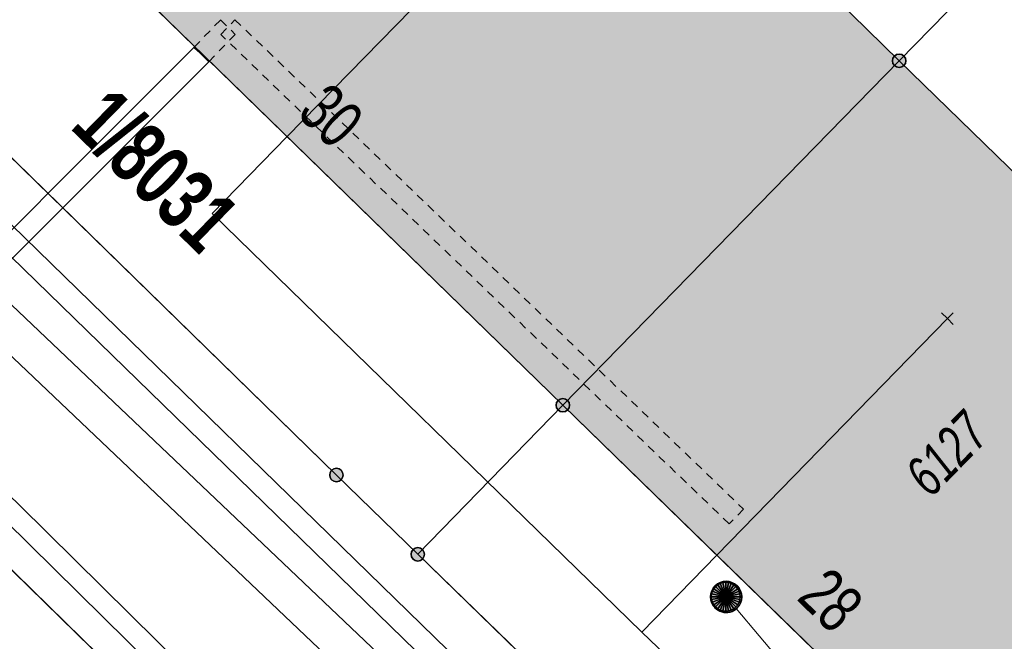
# Model space of a CAD drawing. Header units: metres. Extents: x 2695560 to 2696939, y 1260491 to 1262050.
# Tile 283 of 656: x 2695866 to 2695889, y 1260903 to 1260918. Entities that reach past the tile are written whole.
import ezdxf

# ---------------------------------------------------------------- set-up
doc = ezdxf.new("R2010")
doc.units = ezdxf.units.M
doc.linetypes.add('AUSGEZOGEN', pattern=[0])
doc.linetypes.add('VERDECKT2_S2', pattern=[0.36, 0.2, -0.16])
for name, color, linetype in [('XR$1$AV_Gebäudeflächen (BB)', 7, 'AUSGEZOGEN'), ('XR$1$AV_Grenzpunkte', 7, 'AUSGEZOGEN'), ('XR$1$AV_Grundstück-Nr.', 7, 'AUSGEZOGEN'), ('XR$1$AV_Haus-Nr.', 7, 'AUSGEZOGEN'), ('XR$1$AV_Linien (BB)', 7, 'AUSGEZOGEN'), ('XR$1$AV_Versicherung-Nr.', 7, 'AUSGEZOGEN'), ('XR$1$AW_LK_Schachtdeckel', 24, 'AUSGEZOGEN'), ('XR$1$Liegenschaftsgrenzen', 7, 'AUSGEZOGEN'), ('XR$1$PFAV', 255, 'AUSGEZOGEN'), ('XR$1$PFAW', 255, 'AUSGEZOGEN'), ('XR$1$RP_Abstandslinie', 7, 'AUSGEZOGEN')]:
    doc.layers.add(name, color=color, linetype=linetype)
for name, color, linetype, lineweight in [('XR$2$ABW-Linie-R-genau', 4, 'AUSGEZOGEN', 18), ('XR$2$ABW-LinieFlaeche-R-genau', 4, 'AUSGEZOGEN', 18), ('XR$2$ABW-Punkt', 6, 'AUSGEZOGEN', 18), ('XR$2$ELE-LinieFlaeche-genau', 1, 'AUSGEZOGEN', 18), ('XR$2$ELE-LinieFlaeche-ungenau', 1, 'VERDECKT2_S2', 18), ('XR$2$GAS-Linie-genau', 12, 'AUSGEZOGEN', 18), ('XR$2$KOM-Linie-U-genau', 91, 'AUSGEZOGEN', 18), ('XR$2$KOM-Punkt-U', 91, 'AUSGEZOGEN', 18), ('XR$2$WAS-Linie-genau', 5, 'AUSGEZOGEN', 18)]:
    doc.layers.add(name, color=color, linetype=linetype, lineweight=lineweight)
doc.styles.add('ARIAL', font='arial.ttf')

# ---------------------------------------------------------------- blocks, each defined once
blk = doc.blocks.new('COMPLEXOBJECT_1313')
at = {"layer": 'XR$1$Liegenschaftsgrenzen', "color": 7, "linetype": 'AUSGEZOGEN', "transparency": 33554687}
blk.add_line((5874.33, 10904.93), (5886.46, 10893.15), dxfattribs=at)
blk.add_arc((5889.578, 10896.392), 4.498, 226.1136, 312.9036, dxfattribs=at)
blk = doc.blocks.new('BAV15')
at = {"layer": 'XR$1$PFAV', "transparency": 33554687}
blk.add_hatch(color=7, dxfattribs=at).paths.add_polyline_path([(0.5, 0), (0.49, 0.101), (0.459, 0.197), (0.41, 0.286), (0.344, 0.362), (0.264, 0.424), (0.174, 0.469), (0.076, 0.494), (-0.025, 0.499), (-0.125, 0.484), (-0.22, 0.449), (-0.306, 0.395), (-0.379, 0.326), (-0.437, 0.243), (-0.477, 0.15), (-0.497, 0.051), (-0.497, -0.051), (-0.477, -0.15), (-0.437, -0.243), (-0.379, -0.326), (-0.306, -0.395), (-0.22, -0.449), (-0.125, -0.484), (-0.025, -0.499), (0.076, -0.494), (0.174, -0.469), (0.264, -0.424), (0.344, -0.362), (0.41, -0.286), (0.459, -0.197), (0.49, -0.101)])
at = {"color": 7, "transparency": 33554687}
for start, end in [(90, 270), (270, 90)]:
    blk.add_arc((0, 0), 0.5, start, end, dxfattribs=at)
at = {"layer": 'XR$1$PFAV', "transparency": 33554687}
blk.add_circle((0, 0), 0.5, dxfattribs=at)
blk = doc.blocks.new('BAW2088')
at = {"layer": 'XR$1$PFAW', "transparency": 33554687}
blk.add_hatch(color=253, dxfattribs=at).paths.add_polyline_path([(0.51, 0), (0.5, 0.101), (0.47, 0.197), (0.421, 0.286), (0.355, 0.362), (0.275, 0.424), (0.184, 0.469), (0.086, 0.494), (-0.015, 0.499), (-0.115, 0.484), (-0.21, 0.449), (-0.296, 0.395), (-0.369, 0.326), (-0.427, 0.243), (-0.467, 0.15), (-0.487, 0.051), (-0.487, -0.051), (-0.467, -0.15), (-0.427, -0.243), (-0.369, -0.326), (-0.296, -0.395), (-0.21, -0.449), (-0.115, -0.484), (-0.015, -0.499), (0.086, -0.494), (0.184, -0.469), (0.275, -0.424), (0.355, -0.362), (0.421, -0.286), (0.47, -0.197), (0.5, -0.101)])
at = {"transparency": 33554687}
for start, end in [(91.1948, 268.8052), (268.8052, 91.1948)]:
    blk.add_arc((0.01, 0), 0.5, start, end, dxfattribs=at)
at = {"layer": 'XR$1$PFAW', "transparency": 33554687}
blk.add_circle((0.01, 0), 0.5, dxfattribs=at)
blk = doc.blocks.new('KOM-UNBEKANNT-U')
at = {"layer": 'XR$2$KOM-Punkt-U', "linetype": 'AUSGEZOGEN', "lineweight": 20, "transparency": 33554687}
for p, q in [((0, 0, 2500), (-141, 141, 2500)), ((-141, -141, 2500), (0, 0, 2500)), ((0, 0, 2500), (141, 141, 2500)), ((141, -141, 2500), (0, 0, 2500))]:
    blk.add_line(p, q, dxfattribs=at)
blk = doc.blocks.new('ABW-SCHLAMMSAMMLER_RUND')
at = {"layer": 'XR$2$ABW-Punkt', "linetype": 'AUSGEZOGEN', "lineweight": 13, "transparency": 33554687}
for p, q in [((-70, 75, 2500), (70, 75, 2500)), ((-70, -75, 2500), (70, -75, 2500))]:
    blk.add_line(p, q, dxfattribs=at)
blk.add_polyline3d([(90, 0, 2500), (0, 0, 2500), (-90, 0, 2500)], dxfattribs=at)
at = {"layer": 'XR$2$ABW-Punkt', "linetype": 'AUSGEZOGEN', "lineweight": 25, "transparency": 33554687}
for points in [[(-147, 29, 2500), (0, 0, 2500), (-150, 0, 2500)], [(-147, 29), (0, 0), (-150, 0)], [(-147, 29, 2500), (-147, 29), (-150, 0), (-150, 0, 2500)], [(-150, 0, 2500), (0, 0, 2500), (-147, -29, 2500)], [(-150, 0), (0, 0), (-147, -29)], [(-139, 57, 2500), (0, 0, 2500), (-147, 29, 2500)], [(-139, 57), (0, 0), (-147, 29)], [(-139, 57, 2500), (-139, 57), (-147, 29), (-147, 29, 2500)], [(-147, -29, 2500), (0, 0, 2500), (-139, -57, 2500)], [(-147, -29), (0, 0), (-139, -57)], [(-125, 83, 2500), (0, 0, 2500), (-139, 57, 2500)], [(-125, 83), (0, 0), (-139, 57)], [(-125, 83, 2500), (-125, 83), (-139, 57), (-139, 57, 2500)], [(-139, -57, 2500), (0, 0, 2500), (-125, -83, 2500)], [(-139, -57), (0, 0), (-125, -83)], [(-106, 106, 2500), (0, 0, 2500), (-125, 83, 2500)], [(-106, 106), (0, 0), (-125, 83)], [(-106, 106, 2500), (-106, 106), (-125, 83), (-125, 83, 2500)], [(-125, -83, 2500), (0, 0, 2500), (-106, -106, 2500)], [(-125, -83), (0, 0), (-106, -106)], [(-83, 125, 2500), (0, 0, 2500), (-106, 106, 2500)], [(-83, 125), (0, 0), (-106, 106)], [(-83, 125, 2500), (-83, 125), (-106, 106), (-106, 106, 2500)], [(-106, -106, 2500), (0, 0, 2500), (-83, -125, 2500)], [(-106, -106), (0, 0), (-83, -125)], [(-57, 139, 2500), (0, 0, 2500), (-83, 125, 2500)], [(-57, 139), (0, 0), (-83, 125)], [(-57, 139, 2500), (-57, 139), (-83, 125), (-83, 125, 2500)], [(-83, -125, 2500), (0, 0, 2500), (-57, -139, 2500)], [(-83, -125), (0, 0), (-57, -139)], [(-29, 147, 2500), (0, 0, 2500), (-57, 139, 2500)], [(-29, 147), (0, 0), (-57, 139)], [(-29, 147, 2500), (-29, 147), (-57, 139), (-57, 139, 2500)], [(-57, -139, 2500), (0, 0, 2500), (-29, -147, 2500)], [(-57, -139), (0, 0), (-29, -147)], [(0, 150, 2500), (0, 0, 2500), (-29, 147, 2500)], [(0, 150), (0, 0), (-29, 147)], [(0, 150, 2500), (0, 150), (-29, 147), (-29, 147, 2500)], [(-29, -147, 2500), (0, 0, 2500), (0, -150, 2500)], [(-29, -147), (0, 0), (0, -150)], [(29, 147, 2500), (0, 0, 2500), (0, 150, 2500)], [(29, 147), (0, 0), (0, 150)], [(29, 147, 2500), (29, 147), (0, 150), (0, 150, 2500)], [(57, 139, 2500), (0, 0, 2500), (29, 147, 2500)], [(57, 139), (0, 0), (29, 147)], [(83, 125, 2500), (0, 0, 2500), (57, 139, 2500)], [(83, 125), (0, 0), (57, 139)], [(106, 106, 2500), (0, 0, 2500), (83, 125, 2500)], [(106, 106), (0, 0), (83, 125)], [(125, 83, 2500), (0, 0, 2500), (106, 106, 2500)], [(125, 83), (0, 0), (106, 106)], [(139, 57, 2500), (0, 0, 2500), (125, 83, 2500)], [(139, 57), (0, 0), (125, 83)], [(147, 29, 2500), (0, 0, 2500), (139, 57, 2500)], [(147, 29), (0, 0), (139, 57)], [(150, 0, 2500), (0, 0, 2500), (147, 29, 2500)], [(150, 0), (0, 0), (147, 29)], [(0, -150, 2500), (0, 0, 2500), (29, -147, 2500)], [(29, -147, 2500), (0, 0, 2500), (57, -139, 2500)], [(57, -139, 2500), (0, 0, 2500), (83, -125, 2500)], [(83, -125, 2500), (0, 0, 2500), (106, -106, 2500)], [(106, -106, 2500), (0, 0, 2500), (125, -83, 2500)], [(125, -83, 2500), (0, 0, 2500), (139, -57, 2500)], [(139, -57, 2500), (0, 0, 2500), (147, -29, 2500)], [(147, -29, 2500), (0, 0, 2500), (150, 0, 2500)], [(0, -150), (0, 0), (29, -147)], [(29, -147), (0, 0), (57, -139)], [(57, -139), (0, 0), (83, -125)], [(83, -125), (0, 0), (106, -106)], [(106, -106), (0, 0), (125, -83)], [(125, -83), (0, 0), (139, -57)], [(139, -57), (0, 0), (147, -29)], [(147, -29), (0, 0), (150, 0)], [(57, 139, 2500), (57, 139), (29, 147), (29, 147, 2500)], [(83, 125, 2500), (83, 125), (57, 139), (57, 139, 2500)], [(106, 106, 2500), (106, 106), (83, 125), (83, 125, 2500)], [(125, 83, 2500), (125, 83), (106, 106), (106, 106, 2500)], [(139, 57, 2500), (139, 57), (125, 83), (125, 83, 2500)], [(147, 29, 2500), (147, 29), (139, 57), (139, 57, 2500)], [(150, 0, 2500), (150, 0), (147, 29), (147, 29, 2500)], [(-150, 0, 2500), (-150, 0), (-147, -29), (-147, -29, 2500)], [(-147, -29, 2500), (-147, -29), (-139, -57), (-139, -57, 2500)], [(-139, -57, 2500), (-139, -57), (-125, -83), (-125, -83, 2500)], [(-125, -83, 2500), (-125, -83), (-106, -106), (-106, -106, 2500)], [(-106, -106, 2500), (-106, -106), (-83, -125), (-83, -125, 2500)], [(-83, -125, 2500), (-83, -125), (-57, -139), (-57, -139, 2500)], [(-57, -139, 2500), (-57, -139), (-29, -147), (-29, -147, 2500)], [(-29, -147, 2500), (-29, -147), (0, -150), (0, -150, 2500)], [(0, -150, 2500), (0, -150), (29, -147), (29, -147, 2500)], [(29, -147, 2500), (29, -147), (57, -139), (57, -139, 2500)], [(57, -139, 2500), (57, -139), (83, -125), (83, -125, 2500)], [(83, -125, 2500), (83, -125), (106, -106), (106, -106, 2500)], [(106, -106, 2500), (106, -106), (125, -83), (125, -83, 2500)], [(125, -83, 2500), (125, -83), (139, -57), (139, -57, 2500)], [(139, -57, 2500), (139, -57), (147, -29), (147, -29, 2500)], [(147, -29, 2500), (147, -29), (150, 0), (150, 0, 2500)]]:
    blk.add_3dface(points, dxfattribs=at)
blk = doc.blocks.new('ABW-DECKEL')
at = {"layer": 'XR$2$ABW-Punkt', "linetype": 'AUSGEZOGEN', "lineweight": 25, "transparency": 33554687}
for points in [[(-247, 247, 2500), (0, 0, 2500), (-291, 194, 2500)], [(-247, 247), (0, 0), (-291, 194)], [(-247, 247, 2500), (-247, 247), (-291, 194), (-291, 194, 2500)], [(-194, 291, 2500), (0, 0, 2500), (-247, 247, 2500)], [(-194, 291), (0, 0), (-247, 247)], [(-194, 291, 2500), (-194, 291), (-247, 247), (-247, 247, 2500)], [(-134, 323, 2500), (0, 0, 2500), (-194, 291, 2500)], [(-134, 323), (0, 0), (-194, 291)], [(-134, 323, 2500), (-134, 323), (-194, 291), (-194, 291, 2500)], [(-68, 343, 2500), (0, 0, 2500), (-134, 323, 2500)], [(-68, 343), (0, 0), (-134, 323)], [(-68, 343, 2500), (-68, 343), (-134, 323), (-134, 323, 2500)], [(0, 350, 2500), (0, 0, 2500), (-68, 343, 2500)], [(0, 350), (0, 0), (-68, 343)], [(0, 350, 2500), (0, 350), (-68, 343), (-68, 343, 2500)], [(68, 343, 2500), (0, 0, 2500), (0, 350, 2500)], [(68, 343), (0, 0), (0, 350)], [(68, 343, 2500), (68, 343), (0, 350), (0, 350, 2500)], [(134, 323, 2500), (0, 0, 2500), (68, 343, 2500)], [(134, 323), (0, 0), (68, 343)], [(194, 291, 2500), (0, 0, 2500), (134, 323, 2500)], [(194, 291), (0, 0), (134, 323)], [(247, 247, 2500), (0, 0, 2500), (194, 291, 2500)], [(247, 247), (0, 0), (194, 291)], [(291, 194, 2500), (0, 0, 2500), (247, 247, 2500)], [(291, 194), (0, 0), (247, 247)], [(134, 323, 2500), (134, 323), (68, 343), (68, 343, 2500)], [(194, 291, 2500), (194, 291), (134, 323), (134, 323, 2500)], [(247, 247, 2500), (247, 247), (194, 291), (194, 291, 2500)], [(291, 194, 2500), (291, 194), (247, 247), (247, 247, 2500)], [(-343, 68, 2500), (0, 0, 2500), (-350, 0, 2500)], [(-343, 68), (0, 0), (-350, 0)], [(-343, 68, 2500), (-343, 68), (-350, 0), (-350, 0, 2500)], [(-350, 0, 2500), (0, 0, 2500), (-343, -68, 2500)], [(-350, 0), (0, 0), (-343, -68)], [(-323, 134, 2500), (0, 0, 2500), (-343, 68, 2500)], [(-323, 134), (0, 0), (-343, 68)], [(-323, 134, 2500), (-323, 134), (-343, 68), (-343, 68, 2500)], [(-343, -68, 2500), (0, 0, 2500), (-323, -134, 2500)], [(-343, -68), (0, 0), (-323, -134)], [(-291, 194, 2500), (0, 0, 2500), (-323, 134, 2500)], [(-291, 194), (0, 0), (-323, 134)], [(-291, 194, 2500), (-291, 194), (-323, 134), (-323, 134, 2500)], [(-323, -134, 2500), (0, 0, 2500), (-291, -194, 2500)], [(-323, -134), (0, 0), (-291, -194)], [(-291, -194, 2500), (0, 0, 2500), (-247, -247, 2500)], [(-291, -194), (0, 0), (-247, -247)], [(-247, -247, 2500), (0, 0, 2500), (-194, -291, 2500)], [(-247, -247), (0, 0), (-194, -291)], [(-194, -291, 2500), (0, 0, 2500), (-134, -323, 2500)], [(-194, -291), (0, 0), (-134, -323)], [(-134, -323, 2500), (0, 0, 2500), (-68, -343, 2500)], [(-134, -323), (0, 0), (-68, -343)], [(-68, -343, 2500), (0, 0, 2500), (0, -350, 2500)], [(-68, -343), (0, 0), (0, -350)], [(323, 134, 2500), (0, 0, 2500), (291, 194, 2500)], [(323, 134), (0, 0), (291, 194)], [(343, 68, 2500), (0, 0, 2500), (323, 134, 2500)], [(343, 68), (0, 0), (323, 134)], [(350, 0, 2500), (0, 0, 2500), (343, 68, 2500)], [(350, 0), (0, 0), (343, 68)], [(0, -350, 2500), (0, 0, 2500), (68, -343, 2500)], [(68, -343, 2500), (0, 0, 2500), (134, -323, 2500)], [(134, -323, 2500), (0, 0, 2500), (194, -291, 2500)], [(194, -291, 2500), (0, 0, 2500), (247, -247, 2500)], [(247, -247, 2500), (0, 0, 2500), (291, -194, 2500)], [(291, -194, 2500), (0, 0, 2500), (323, -134, 2500)], [(323, -134, 2500), (0, 0, 2500), (343, -68, 2500)], [(343, -68, 2500), (0, 0, 2500), (350, 0, 2500)], [(0, -350), (0, 0), (68, -343)], [(68, -343), (0, 0), (134, -323)], [(134, -323), (0, 0), (194, -291)], [(194, -291), (0, 0), (247, -247)], [(247, -247), (0, 0), (291, -194)], [(291, -194), (0, 0), (323, -134)], [(323, -134), (0, 0), (343, -68)], [(343, -68), (0, 0), (350, 0)], [(323, 134, 2500), (323, 134), (291, 194), (291, 194, 2500)], [(343, 68, 2500), (343, 68), (323, 134), (323, 134, 2500)], [(350, 0, 2500), (350, 0), (343, 68), (343, 68, 2500)], [(-350, 0, 2500), (-350, 0), (-343, -68), (-343, -68, 2500)], [(-343, -68, 2500), (-343, -68), (-323, -134), (-323, -134, 2500)], [(-323, -134, 2500), (-323, -134), (-291, -194), (-291, -194, 2500)], [(-291, -194, 2500), (-291, -194), (-247, -247), (-247, -247, 2500)], [(247, -247, 2500), (247, -247), (291, -194), (291, -194, 2500)], [(291, -194, 2500), (291, -194), (323, -134), (323, -134, 2500)], [(323, -134, 2500), (323, -134), (343, -68), (343, -68, 2500)], [(343, -68, 2500), (343, -68), (350, 0), (350, 0, 2500)], [(-247, -247, 2500), (-247, -247), (-194, -291), (-194, -291, 2500)], [(-194, -291, 2500), (-194, -291), (-134, -323), (-134, -323, 2500)], [(-134, -323, 2500), (-134, -323), (-68, -343), (-68, -343, 2500)], [(-68, -343, 2500), (-68, -343), (0, -350), (0, -350, 2500)], [(0, -350, 2500), (0, -350), (68, -343), (68, -343, 2500)], [(68, -343, 2500), (68, -343), (134, -323), (134, -323, 2500)], [(134, -323, 2500), (134, -323), (194, -291), (194, -291, 2500)], [(194, -291, 2500), (194, -291), (247, -247), (247, -247, 2500)]]:
    blk.add_3dface(points, dxfattribs=at)

msp = doc.modelspace()

# ---------------------------------------------------------------- hatches: boundary and pattern name
at = {"layer": 'XR$1$AV_Gebäudeflächen (BB)', "true_color": 0xd2d2d2, "transparency": 33554687}
for points in [[(2695878.81, 1260908.35), (2695886.95, 1260916.691), (2695873.863, 1260929.517), (2695865.697, 1260921.138), (2695866.105, 1260920.74)], [(2695886.95, 1260916.691), (2695878.81, 1260908.35), (2695889.285, 1260898.143), (2695889.7, 1260897.738), (2695897.839, 1260906.089)]]:
    msp.add_hatch(color=254, dxfattribs=at).paths.add_polyline_path(points)

# ---------------------------------------------------------------- linework, layer by layer
at = {"layer": 'XR$1$AV_Linien (BB)', "color": 7, "linetype": 'AUSGEZOGEN', "transparency": 33554687}
for p, q in [((2695878.81, 1260908.35), (2695866.105, 1260920.74)), ((2695886.95, 1260916.691), (2695878.81, 1260908.35)), ((2695889.285, 1260898.143), (2695878.81, 1260908.35)), ((2695867.565, 1260902.314), (2695865.158, 1260904.661))]:
    msp.add_line(p, q, dxfattribs=at)
for points in [[(2695866.105, 1260920.74), (2695865.697, 1260921.138), (2695873.863, 1260929.517), (2695886.95, 1260916.691)], [(2695886.418, 1260893.942), (2695875.3, 1260904.74), (2695873.33, 1260906.66), (2695862.041, 1260917.688)], [(2695886.95, 1260916.691), (2695897.839, 1260906.089), (2695889.7, 1260897.738), (2695889.285, 1260898.143)]]:
    msp.add_lwpolyline(points, dxfattribs=at)
at = {"layer": 'XR$1$Liegenschaftsgrenzen', "color": 7, "linetype": 'AUSGEZOGEN', "transparency": 33554687}
msp.add_line((2695867.99, 1260901.9), (2695859.653, 1260910.029), dxfattribs=at)
for points in [[(2695859.48, 1260920.19), (2695873.33, 1260906.66), (2695875.3, 1260904.74)], [(2695890.02, 1260919.84), (2695886.95, 1260916.691), (2695878.81, 1260908.35), (2695875.3, 1260904.74)]]:
    msp.add_lwpolyline(points, dxfattribs=at)
at = {"layer": 'XR$1$RP_Abstandslinie', "color": 7, "linetype": 'AUSGEZOGEN', "transparency": 33554687}
msp.add_lwpolyline([(2695843.48, 1260942.78), (2695890.27, 1260897.18), (2695911.05, 1260921.43), (2695932.14, 1260946.05), (2695910.22, 1260967.67), (2695889.01, 1260988.6)], dxfattribs=at)
at = {"layer": 'XR$2$ABW-Linie-R-genau', "linetype": 'AUSGEZOGEN', "transparency": 33554687}
msp.add_line((2695883.006, 1260903.431), (2695885.457, 1260900.51), dxfattribs=at)
at = {"layer": 'XR$2$ABW-LinieFlaeche-R-genau', "linetype": 'AUSGEZOGEN', "transparency": 33554687}
msp.add_lwpolyline([(2695880.912, 1260894.846), (2695878.16, 1260897.462), (2695826.413, 1260946.698), (2695827.033, 1260947.35), (2695878.78, 1260898.114), (2695881.532, 1260895.498), (2695880.912, 1260894.846)], close=True, dxfattribs=at)
at = {"layer": 'XR$2$ELE-LinieFlaeche-genau', "linetype": 'AUSGEZOGEN', "transparency": 33554687}
for points in [[(2695862.446, 1260909.576), (2695869.886, 1260917.02), (2695870.24, 1260916.666), (2695862.8, 1260909.222), (2695862.446, 1260909.576)], [(2695870.641, 1260900.305), (2695865.317, 1260905.56), (2695863.909, 1260906.929), (2695864.257, 1260907.287), (2695865.667, 1260905.918), (2695870.993, 1260900.661), (2695870.641, 1260900.305)]]:
    msp.add_lwpolyline(points, close=True, dxfattribs=at)
at = {"layer": 'XR$2$ELE-LinieFlaeche-ungenau', "linetype": 'VERDECKT2_S2', "transparency": 33554687}
for points in [[(2695870.883, 1260917.332), (2695870.243, 1260916.669), (2695869.883, 1260917.017), (2695870.523, 1260917.68), (2695870.883, 1260917.332)], [(2695882.837, 1260905.475), (2695870.53, 1260917.326), (2695870.876, 1260917.686), (2695883.183, 1260905.835), (2695882.837, 1260905.475)]]:
    msp.add_lwpolyline(points, close=True, dxfattribs=at)
at = {"layer": 'XR$2$GAS-Linie-genau', "linetype": 'AUSGEZOGEN', "transparency": 33554687}
msp.add_line((2695861.148, 1260916.924), (2695880.838, 1260897.737), dxfattribs=at)
at = {"layer": 'XR$2$KOM-Linie-U-genau', "linetype": 'AUSGEZOGEN', "transparency": 33554687}
for p, q in [((2695870.321, 1260912.993), (2695872.136, 1260914.854)), ((2695880.72, 1260902.855), (2695870.321, 1260912.993)), ((2695882.534, 1260904.717), (2695888.117, 1260910.447)), ((2695880.72, 1260902.855), (2695882.534, 1260904.717)), ((2695891.634, 1260892.468), (2695880.72, 1260902.855))]:
    msp.add_line(p, q, dxfattribs=at)
msp.add_lwpolyline([(2695872.136, 1260914.854), (2695877.024, 1260919.866), (2695877.722, 1260920.581)], dxfattribs=at)
at = {"layer": 'XR$2$WAS-Linie-genau', "linetype": 'AUSGEZOGEN', "transparency": 33554687}
msp.add_line((2695880.799, 1260897.01), (2695861.102, 1260916.186), dxfattribs=at)

# ---------------------------------------------------------------- block references
at = {"layer": 'XR$1$AV_Grenzpunkte', "color": 7, "linetype": 'AUSGEZOGEN', "lineweight": -3, "transparency": 33554687, "xscale": 0.3249999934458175, "yscale": 0.3249999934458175}
for p in [(2695886.95, 1260916.691), (2695878.81, 1260908.35), (2695873.33, 1260906.66), (2695875.3, 1260904.74)]:
    msp.add_blockref('BAV15', p, dxfattribs=at)
at = {"layer": 'XR$1$AW_LK_Schachtdeckel', "color": 24, "linetype": 'AUSGEZOGEN', "lineweight": -3, "transparency": 33554687, "xscale": 0.7578193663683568, "yscale": 0.7578193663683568, "rotation": 314.752256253}
msp.add_blockref('BAW2088', (2695882.758, 1260903.713), dxfattribs=at)
at = {"layer": 'XR$1$Liegenschaftsgrenzen', "color": 7, "linetype": 'AUSGEZOGEN', "lineweight": -3, "transparency": 33554687}
msp.add_blockref('COMPLEXOBJECT_1313', (2690000.97, 1249999.81), dxfattribs=at)
at = {"layer": 'XR$2$ABW-Punkt', "color": 6, "linetype": 'AUSGEZOGEN', "lineweight": 18, "transparency": 33554687, "xscale": 0.001, "yscale": 0.001, "zscale": 0.001, "rotation": 360}
for name in ['ABW-DECKEL', 'ABW-SCHLAMMSAMMLER_RUND']:
    msp.add_blockref(name, (2695882.754, 1260903.713), dxfattribs=at)
at = {"layer": 'XR$2$KOM-Punkt-U', "color": 91, "linetype": 'AUSGEZOGEN', "lineweight": 18, "transparency": 33554687, "xscale": 0.001, "yscale": 0.001, "zscale": 0.001}
msp.add_blockref('KOM-UNBEKANNT-U', (2695888.117, 1260910.447), dxfattribs=at)

# ---------------------------------------------------------------- texts
at = {"layer": 'XR$1$AV_Grundstück-Nr.', "color": 7, "transparency": 33554687, "insert": (2695868.95, 1260914.034), "char_height": 1.48491, "width": 4.97324, "attachment_point": 5, "rotation": 315.6696, "style": 'ARIAL'}
msp.add_mtext('\\A1;{\\fArial|i0|b1;\\H1.484908;\\W0.700000;\\C7;1/8031}\\P', dxfattribs=at)
at = {"layer": 'XR$1$AV_Haus-Nr.', "color": 7, "transparency": 33554687, "char_height": 1.1621, "width": 1.68109, "attachment_point": 8, "style": 'ARIAL'}
for s, insert, rotation in [('\\W0.70;30', (2695872.791, 1260914.938), 315.7182), ('\\W0.70;28', (2695884.885, 1260903.206), 315.7416)]:
    msp.add_mtext(s, dxfattribs=dict(at, insert=insert, rotation=rotation))
at = {"layer": 'XR$1$AV_Versicherung-Nr.', "color": 7, "transparency": 33554687, "insert": (2695888.105, 1260907.171), "char_height": 0.96842, "width": 2.45636, "attachment_point": 5, "rotation": 45.7362, "style": 'ARIAL'}
msp.add_mtext('\\A1;{\\fArial|i1|b0;\\H0.968418;\\W0.700000;\\C7;6127}\\P', dxfattribs=at)

doc.saveas('drawing.dxf')
